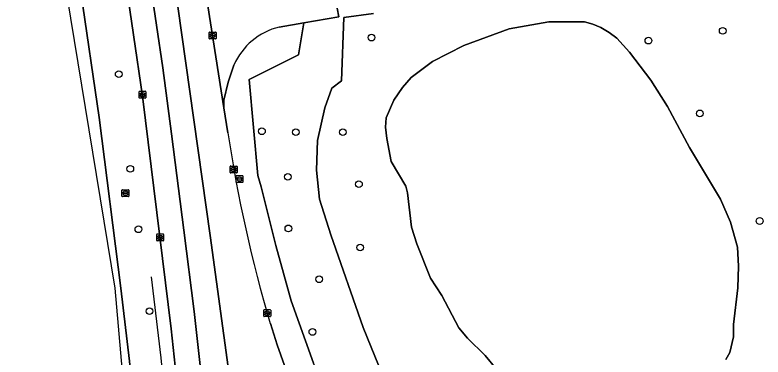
# Model space of a CAD drawing. Extents: x 162082 to 163401, y 388089 to 388636.
# Drawn here: x 162082.4 to 162191.6, y 388379.6 to 388429.5 of the extents above; entities that cross this region are included whole.
import ezdxf

# ---------------------------------------------------------------- set-up
doc = ezdxf.new("R2010")
doc.units = 0
for name, color, linetype in [('IMGEO_Berm_groen', 7, 'Continuous'), ('IMGEO_Boom', 7, 'Continuous'), ('IMGEO_Groenvoorziening', 7, 'Continuous'), ('IMGEO_Hek', 7, 'Continuous'), ('IMGEO_Kolk', 7, 'Continuous'), ('IMGEO_Loofbos', 7, 'Continuous'), ('IMGEO_Meer_plas_ven_vijver', 7, 'Continuous'), ('IMGEO_Rijbaan_lokaal_open', 7, 'Continuous'), ('IMGEO_Rijbaan_regionaal_gesloten', 7, 'Continuous'), ('IMGEO_Rioolput', 7, 'Continuous')]:
    doc.layers.add(name, color=color, linetype=linetype)

msp = doc.modelspace()

# ---------------------------------------------------------------- linework, layer by layer
at = {"layer": 'IMGEO_Berm_groen'}
for points in [[(162089.34, 388451.19), (162094.69, 388414.59), (162097.83, 388389.67), (162099.12, 388379.04), (162103.02, 388338.15), (162104.34, 388320.99), (162105.47, 388303.35)], [(162113, 388293.4), (162111.59, 388315.46), (162107.55, 388361.99), (162105.22, 388383.75), (162101.03, 388417.69), (162098.39, 388435.63)], [(162158.27, 388342.64), (162154.65, 388344.03), (162150.42, 388346.27), (162146.04, 388349.22), (162141.49, 388353.52), (162137.25, 388358.46), (162133.6, 388363.93), (162129.32, 388371.38), (162125.99, 388378.75), (162122.71, 388387.87), (162120.46, 388395.94), (162118.36, 388404.46), (162117.83, 388406.13), (162116.6, 388420.12), (162123.8, 388423.74), (162124.57, 388428.39), (162120.98, 388427.78)], [(162114.37, 388422.23), (162113.5, 388419.72), (162112.87, 388417.14), (162112.91, 388416), (162113.49, 388412.37)], [(162119.68, 388384.54), (162120.66, 388381.44), (162121.76, 388378.39)]]:
    msp.add_lwpolyline(points, dxfattribs=at)
for centre, radius, start, end in [((162123.25, 388418.35), 9.7, 103.5358, 156.3746), ((162308.58, 388441.14), 197.2, 188.3897, 196.6797)]:
    msp.add_arc(centre, radius, start, end, dxfattribs=at)
at = {"layer": 'IMGEO_Boom'}
for centre in [(162134.46, 388426.24), (162185.74, 388427.22), (162174.89, 388425.8), (162097.54, 388420.91), (162182.39, 388415.19), (162118.45, 388412.58), (162123.4, 388412.45), (162130.26, 388412.44), (162099.23, 388407.09), (162122.23, 388405.93), (162132.62, 388404.86), (162191.14, 388399.49), (162100.41, 388398.28), (162122.31, 388398.41), (162132.79, 388395.62), (162126.82, 388390.99), (162102.02, 388386.33), (162125.82, 388383.31)]:
    msp.add_circle(centre, 0.489, dxfattribs=at)
at = {"layer": 'IMGEO_Groenvoorziening'}
for points in [[(162134.76, 388429.77), (162130.4, 388429.18), (162130.06, 388419.92), (162128.66, 388418.85), (162127.64, 388415.99), (162126.55, 388411.22), (162126.42, 388406.89), (162126.86, 388402.68), (162128.49, 388397.46), (162133.23, 388383.94), (162136.09, 388376.92), (162138.57, 388371.83), (162142.64, 388366.77), (162147.42, 388362.09), (162156.98, 388353.85), (162161.57, 388350.1), (162158.27, 388342.64)], [(162152.65, 388377.94), (162151.05, 388379.85), (162148.47, 388382.4), (162147.23, 388383.92), (162144.71, 388388.64), (162143.05, 388391.17), (162141.05, 388396.14), (162140.29, 388398.6), (162139.73, 388403.62), (162139.46, 388404.56), (162137.32, 388408.19), (162136.67, 388411.51), (162136.51, 388413.18), (162136.6, 388414.54), (162137.71, 388417.1), (162138.98, 388418.97), (162140.25, 388420.44), (162143.35, 388422.76), (162147.92, 388425.1), (162154.56, 388427.51), (162160.33, 388428.53), (162165.55, 388428.54), (162166.78, 388428.22), (162167.95, 388427.73), (162169.16, 388427.01), (162170.26, 388426.14), (162172.13, 388424.12), (162175.25, 388420.05), (162177.67, 388416.2), (162180.88, 388410.23), (162185.41, 388402.69), (162186.86, 388399.32), (162187.89, 388395.65), (162188.03, 388392.89), (162187.96, 388389.74), (162187.31, 388384.4), (162187.3, 388382.59), (162186.77, 388380.3), (162186.21, 388379.29)]]:
    msp.add_lwpolyline(points, dxfattribs=at)
at = {"layer": 'IMGEO_Hek'}
msp.add_lwpolyline([(162102.26, 388391.36), (162103.69, 388379.54), (162107.6, 388338.54), (162108.93, 388321.31), (162110.06, 388303.63), (162111.79, 388270.81), (162112.47, 388250), (162113.3, 388223.4), (162112.36, 388168.71)], dxfattribs=at)
at = {"layer": 'IMGEO_Kolk'}
for p, q in [((162110.75, 388426.13), (162110.75, 388426.98)), ((162110.83, 388427.06), (162111.68, 388427.06)), ((162111.24, 388426.84), (162111.27, 388426.84)), ((162111.75, 388426.98), (162111.75, 388426.13)), ((162111.68, 388426.06), (162110.83, 388426.06)), ((162111.01, 388426.55), (162111.01, 388426.56)), ((162111.05, 388426.6), (162111.45, 388426.6)), ((162111.45, 388426.51), (162111.05, 388426.51)), ((162111.26, 388426.28), (162111.24, 388426.28)), ((162111.5, 388426.56), (162111.5, 388426.55)), ((162100.5, 388417.48), (162100.5, 388418.34)), ((162100.57, 388418.41), (162101.43, 388418.41)), ((162100.76, 388417.9), (162100.76, 388417.92)), ((162100.8, 388417.95), (162101.2, 388417.95)), ((162100.99, 388418.19), (162101.01, 388418.19)), ((162101.24, 388417.92), (162101.24, 388417.9)), ((162101.5, 388418.34), (162101.5, 388417.48)), ((162101.43, 388417.41), (162100.57, 388417.41)), ((162101.2, 388417.87), (162100.8, 388417.87)), ((162101.01, 388417.63), (162100.98, 388417.63)), ((162113.82, 388406.59), (162113.82, 388407.44)), ((162113.89, 388407.51), (162114.74, 388407.51)), ((162114.07, 388407.01), (162114.07, 388407.02)), ((162114.51, 388406.97), (162114.11, 388406.97)), ((162114.12, 388407.06), (162114.51, 388407.06)), ((162114.3, 388407.29), (162114.33, 388407.29)), ((162114.56, 388407.02), (162114.56, 388407.01)), ((162114.82, 388407.44), (162114.82, 388406.59)), ((162114.74, 388406.51), (162113.89, 388406.51)), ((162114.33, 388406.73), (162114.3, 388406.73)), ((162103.1, 388396.67), (162103.1, 388397.52)), ((162103.17, 388397.6), (162104.02, 388397.6)), ((162103.4, 388397.14), (162103.8, 388397.14)), ((162103.59, 388397.37), (162103.61, 388397.37)), ((162104.1, 388397.52), (162104.1, 388396.67)), ((162104.02, 388396.59), (162103.17, 388396.59)), ((162103.36, 388397.09), (162103.36, 388397.1)), ((162103.79, 388397.05), (162103.4, 388397.05)), ((162103.61, 388396.82), (162103.58, 388396.82)), ((162103.84, 388397.1), (162103.84, 388397.09)), ((162118.73, 388385.63), (162118.73, 388386.49)), ((162118.8, 388386.56), (162119.66, 388386.56)), ((162119.22, 388386.34), (162119.24, 388386.34)), ((162119.73, 388386.49), (162119.73, 388385.63)), ((162119.66, 388385.56), (162118.8, 388385.56)), ((162118.99, 388386.05), (162118.99, 388386.07)), ((162119.03, 388386.1), (162119.43, 388386.1)), ((162119.42, 388386.02), (162119.03, 388386.02)), ((162119.24, 388385.78), (162119.21, 388385.78)), ((162119.47, 388386.07), (162119.47, 388386.05))]:
    msp.add_line(p, q, dxfattribs=at)
for points in [[(162110.75, 388426.13), (162110.75, 388426.98)], [(162110.83, 388427.06), (162111.68, 388427.06)], [(162111.75, 388426.98), (162111.75, 388426.13)], [(162111.68, 388426.06), (162110.83, 388426.06)], [(162100.5, 388417.48), (162100.5, 388418.34)], [(162100.57, 388418.41), (162101.43, 388418.41)], [(162101.5, 388418.34), (162101.5, 388417.48)], [(162101.43, 388417.41), (162100.57, 388417.41)], [(162113.82, 388406.59), (162113.82, 388407.44)], [(162113.89, 388407.51), (162114.74, 388407.51)], [(162114.82, 388407.44), (162114.82, 388406.59)], [(162114.74, 388406.51), (162113.89, 388406.51)], [(162103.1, 388396.67), (162103.1, 388397.52)], [(162103.17, 388397.6), (162104.02, 388397.6)], [(162104.1, 388397.52), (162104.1, 388396.67)], [(162104.02, 388396.59), (162103.17, 388396.59)], [(162118.73, 388385.63), (162118.73, 388386.49)], [(162118.8, 388386.56), (162119.66, 388386.56)], [(162119.73, 388386.49), (162119.73, 388385.63)], [(162119.66, 388385.56), (162118.8, 388385.56)]]:
    msp.add_lwpolyline(points, dxfattribs=at)
for centre, radius, start, end in [((162110.83, 388426.98), 0.0765, 91.552, 178.448), ((162110.83, 388426.98), 0.0765, 91.552, 178.448), ((162111.68, 388426.98), 0.0765, 1.552, 88.448), ((162111.68, 388426.98), 0.0765, 1.552, 88.448), ((162110.83, 388426.13), 0.0765, 181.552, 268.448), ((162110.83, 388426.13), 0.0765, 181.552, 268.448), ((162111.05, 388426.56), 0.0403, 85.8775, 175.7526), ((162111.05, 388426.55), 0.0366, 178.938, 274.7102), ((162111.46, 388426.56), 0.0386, 1.7309, 96.639), ((162111.45, 388426.56), 0.043, 264.8664, 352.4533), ((162111.68, 388426.13), 0.0765, 271.552, 358.448), ((162111.68, 388426.13), 0.0765, 271.552, 358.448), ((162100.58, 388418.33), 0.0765, 91.552, 178.448), ((162100.58, 388418.33), 0.0765, 91.552, 178.448), ((162100.8, 388417.91), 0.0403, 85.8775, 175.7526), ((162100.79, 388417.9), 0.0366, 178.938, 274.7102), ((162101.2, 388417.91), 0.0386, 1.7309, 96.639), ((162101.2, 388417.91), 0.043, 264.8664, 352.4533), ((162101.42, 388418.33), 0.0765, 1.552, 88.448), ((162101.42, 388418.33), 0.0765, 1.552, 88.448), ((162100.58, 388417.49), 0.0765, 181.552, 268.448), ((162100.58, 388417.49), 0.0765, 181.552, 268.448), ((162101.42, 388417.49), 0.0765, 271.552, 358.448), ((162101.42, 388417.49), 0.0765, 271.552, 358.448), ((162113.89, 388407.44), 0.0765, 91.552, 178.448), ((162113.89, 388407.44), 0.0765, 91.552, 178.448), ((162114.11, 388407.02), 0.0403, 85.8775, 175.7526), ((162114.11, 388407.01), 0.0366, 178.938, 274.7102), ((162114.52, 388407.02), 0.0386, 1.7309, 96.639), ((162114.52, 388407.01), 0.043, 264.8664, 352.4533), ((162114.74, 388407.44), 0.0765, 1.552, 88.448), ((162114.74, 388407.44), 0.0765, 1.552, 88.448), ((162113.89, 388406.59), 0.0765, 181.552, 268.448), ((162113.89, 388406.59), 0.0765, 181.552, 268.448), ((162114.74, 388406.59), 0.0765, 271.552, 358.448), ((162114.74, 388406.59), 0.0765, 271.552, 358.448), ((162103.17, 388397.52), 0.0765, 91.552, 178.448), ((162103.17, 388397.52), 0.0765, 91.552, 178.448), ((162103.4, 388397.1), 0.0403, 85.8775, 175.7526), ((162103.8, 388397.1), 0.0386, 1.7309, 96.639), ((162104.02, 388397.52), 0.0765, 1.552, 88.448), ((162104.02, 388397.52), 0.0765, 1.552, 88.448), ((162103.17, 388396.67), 0.0765, 181.552, 268.448), ((162103.17, 388396.67), 0.0765, 181.552, 268.448), ((162103.39, 388397.09), 0.0366, 178.938, 274.7102), ((162103.8, 388397.09), 0.043, 264.8664, 352.4533), ((162104.02, 388396.67), 0.0765, 271.552, 358.448), ((162104.02, 388396.67), 0.0765, 271.552, 358.448), ((162118.8, 388386.48), 0.0765, 91.552, 178.448), ((162118.8, 388386.48), 0.0765, 91.552, 178.448), ((162119.65, 388386.48), 0.0765, 1.552, 88.448), ((162119.65, 388386.48), 0.0765, 1.552, 88.448), ((162118.8, 388385.63), 0.0765, 181.552, 268.448), ((162118.8, 388385.63), 0.0765, 181.552, 268.448), ((162119.03, 388386.06), 0.0403, 85.8775, 175.7526), ((162119.02, 388386.05), 0.0366, 178.938, 274.7102), ((162119.43, 388386.06), 0.043, 264.8664, 352.4533), ((162119.43, 388386.06), 0.0386, 1.7309, 96.639), ((162119.65, 388385.63), 0.0765, 271.552, 358.448), ((162119.65, 388385.63), 0.0765, 271.552, 358.448)]:
    msp.add_arc(centre, radius, start, end, dxfattribs=at)
for centre, major_axis, ratio, start_param, end_param in [((162111.24, 388426.56), (-0.387, 0.002), 0.722429, 4.712389, 7.853982), ((162111.26, 388426.56), (-0.39, 0.002), 0.717154, 1.570796, 4.712389), ((162100.99, 388417.91), (-0.387, 0.002), 0.722429, 4.712389, 7.853982), ((162101.01, 388417.91), (-0.39, 0.002), 0.717154, 1.570796, 4.712389), ((162114.3, 388407.01), (-0.387, 0.002), 0.722429, 4.712389, 7.853982), ((162114.33, 388407.01), (-0.39, 0.002), 0.717154, 1.570796, 4.712389), ((162103.58, 388397.09), (-0.387, 0.002), 0.722429, 4.712389, 7.853982), ((162103.61, 388397.09), (-0.39, 0.002), 0.717154, 1.570796, 4.712389), ((162119.22, 388386.06), (-0.387, 0.002), 0.722429, 4.712389, 7.853982), ((162119.24, 388386.06), (-0.39, 0.002), 0.717154, 1.570796, 4.712389)]:
    msp.add_ellipse(centre, major_axis=major_axis, ratio=ratio, start_param=start_param, end_param=end_param, dxfattribs=at)
at = {"layer": 'IMGEO_Loofbos'}
for points in [[(162129.46, 388430.55), (162129.68, 388429.27), (162124.57, 388428.39), (162123.8, 388423.74), (162116.6, 388420.12), (162117.83, 388406.13), (162118.36, 388404.46), (162120.46, 388395.94), (162122.71, 388387.87), (162125.99, 388378.75)], [(162136.09, 388376.92), (162133.23, 388383.94), (162128.49, 388397.46), (162126.86, 388402.68), (162126.42, 388406.89), (162126.55, 388411.22), (162127.64, 388415.99), (162128.66, 388418.85), (162130.06, 388419.92), (162130.4, 388429.18), (162134.76, 388429.77)]]:
    msp.add_lwpolyline(points, dxfattribs=at)
at = {"layer": 'IMGEO_Meer_plas_ven_vijver'}
msp.add_lwpolyline([(162186.21, 388379.29), (162186.77, 388380.3), (162187.3, 388382.59), (162187.31, 388384.4), (162187.96, 388389.74), (162188.03, 388392.89), (162187.89, 388395.65), (162186.86, 388399.32), (162185.41, 388402.69), (162180.88, 388410.23), (162177.67, 388416.2), (162175.25, 388420.05), (162172.13, 388424.12), (162170.26, 388426.14), (162169.16, 388427.01), (162167.95, 388427.73), (162166.78, 388428.22), (162165.55, 388428.54), (162160.33, 388428.53), (162154.56, 388427.51), (162147.92, 388425.1), (162143.35, 388422.76), (162140.25, 388420.44), (162138.98, 388418.97), (162137.71, 388417.1), (162136.6, 388414.54), (162136.51, 388413.18), (162136.67, 388411.51), (162137.32, 388408.19), (162139.46, 388404.56), (162139.73, 388403.62), (162140.29, 388398.6), (162141.05, 388396.14), (162143.05, 388391.17), (162144.71, 388388.64), (162147.23, 388383.92), (162148.47, 388382.4), (162151.05, 388379.85), (162152.65, 388377.94)], dxfattribs=at)
at = {"layer": 'IMGEO_Rijbaan_lokaal_open'}
for points in [[(162118.41, 388433.41), (162116.26, 388434.04), (162113.52, 388440.16), (162110.36, 388448.35), (162108.9, 388453), (162108.17, 388452.71), (162107.21, 388452.32), (162112.91, 388416), (162112.87, 388417.14), (162113.5, 388419.72), (162114.37, 388422.23)], [(162120.98, 388427.78), (162124.57, 388428.39), (162129.68, 388429.27), (162129.46, 388430.55)]]:
    msp.add_lwpolyline(points, dxfattribs=at)
msp.add_arc((162123.25, 388418.35), 9.7, 103.5358, 156.3746, dxfattribs=at)
at = {"layer": 'IMGEO_Rijbaan_regionaal_gesloten'}
for points in [[(162113.49, 388412.37), (162112.91, 388416), (162107.21, 388452.32), (162106.51, 388456.89), (162106.45, 388457.2), (162106.44, 388457.25), (162105.89, 388460.3), (162105.88, 388460.38), (162105.2, 388464.12), (162104.61, 388467.38), (162104.48, 388468.14), (162103.94, 388471.11), (162103.79, 388471.94), (162103.72, 388472.33), (162101.94, 388482.15), (162101.76, 388483.12), (162101.43, 388484.91), (162097.34, 388483.55)], [(162097.34, 388483.55), (162097.94, 388480.82), (162099.91, 388470.65), (162101.92, 388458.98), (162102.51, 388455.57), (162104.38, 388443.58), (162110.89, 388397.38), (162113.81, 388376.05), (162115.03, 388376.17), (162116.32, 388376.3), (162121.76, 388378.39), (162120.66, 388381.44), (162119.68, 388384.54)], [(162082.38, 388478.59), (162096.95, 388389.67), (162104.06, 388308.68), (162106.93, 388235.55)], [(162105.47, 388303.35), (162104.34, 388320.99), (162103.02, 388338.15), (162099.12, 388379.04), (162097.83, 388389.67), (162094.69, 388414.59), (162089.34, 388451.19)], [(162120.76, 388288.38), (162118.96, 388316.78), (162116.7, 388345.15), (162115.51, 388357.82), (162113.81, 388376.05), (162110.89, 388397.38), (162104.38, 388443.58)], [(162098.39, 388435.63), (162101.03, 388417.69), (162105.22, 388383.75), (162107.55, 388361.99), (162111.59, 388315.46), (162113, 388293.4)], [(162102.15, 388434.35), (162103.96, 388421.83), (162105.23, 388412.2), (162107.04, 388398.17), (162108.54, 388386.29), (162109.59, 388377.1), (162110.87, 388365.07), (162112, 388352.89), (162113.12, 388340.45), (162113.95, 388329.77), (162114.93, 388316.87), (162115.91, 388303.76), (162117.18, 388280.07)], [(162117.18, 388280.07), (162115.91, 388303.76), (162114.93, 388316.87), (162113.95, 388329.77), (162113.12, 388340.45), (162112, 388352.89), (162110.87, 388365.07), (162109.59, 388377.1), (162108.54, 388386.29), (162107.04, 388398.17), (162105.23, 388412.2), (162103.96, 388421.83), (162102.15, 388434.35)]]:
    msp.add_lwpolyline(points, dxfattribs=at)
msp.add_arc((162308.58, 388441.14), 197.2, 188.3897, 196.6797, dxfattribs=at)
at = {"layer": 'IMGEO_Rioolput'}
for p, q in [((162114.68, 388405.18), (162114.68, 388406.04)), ((162114.75, 388406.11), (162115.6, 388406.11)), ((162115.16, 388405.89), (162115.19, 388405.89)), ((162115.68, 388406.04), (162115.68, 388405.18)), ((162115.6, 388405.11), (162114.75, 388405.11)), ((162114.93, 388405.6), (162114.93, 388405.62)), ((162115.37, 388405.57), (162114.97, 388405.57)), ((162114.98, 388405.65), (162115.37, 388405.65)), ((162115.19, 388405.33), (162115.16, 388405.33)), ((162115.42, 388405.62), (162115.42, 388405.6)), ((162098.01, 388403.13), (162098.01, 388403.98)), ((162098.09, 388404.06), (162098.94, 388404.06)), ((162098.5, 388403.83), (162098.53, 388403.83)), ((162099.01, 388403.98), (162099.01, 388403.13)), ((162098.94, 388403.05), (162098.09, 388403.05)), ((162098.27, 388403.55), (162098.27, 388403.56)), ((162098.71, 388403.51), (162098.31, 388403.51)), ((162098.32, 388403.6), (162098.71, 388403.6)), ((162098.52, 388403.28), (162098.5, 388403.28)), ((162098.76, 388403.56), (162098.76, 388403.55))]:
    msp.add_line(p, q, dxfattribs=at)
for points in [[(162114.68, 388405.18), (162114.68, 388406.04)], [(162114.75, 388406.11), (162115.6, 388406.11)], [(162115.68, 388406.04), (162115.68, 388405.18)], [(162115.6, 388405.11), (162114.75, 388405.11)], [(162098.01, 388403.13), (162098.01, 388403.98)], [(162098.09, 388404.06), (162098.94, 388404.06)], [(162099.01, 388403.98), (162099.01, 388403.13)], [(162098.94, 388403.05), (162098.09, 388403.05)]]:
    msp.add_lwpolyline(points, dxfattribs=at)
for centre, radius, start, end in [((162114.75, 388406.03), 0.0765, 91.552, 178.448), ((162114.75, 388406.03), 0.0765, 91.552, 178.448), ((162115.6, 388406.03), 0.0765, 1.552, 88.448), ((162115.6, 388406.03), 0.0765, 1.552, 88.448), ((162114.75, 388405.19), 0.0765, 181.552, 268.448), ((162114.75, 388405.19), 0.0765, 181.552, 268.448), ((162114.97, 388405.61), 0.0403, 85.8775, 175.7526), ((162114.97, 388405.6), 0.0366, 178.938, 274.7102), ((162115.38, 388405.61), 0.0386, 1.7309, 96.639), ((162115.38, 388405.61), 0.043, 264.8664, 352.4533), ((162115.6, 388405.19), 0.0765, 271.552, 358.448), ((162115.6, 388405.19), 0.0765, 271.552, 358.448), ((162098.09, 388403.98), 0.0765, 91.552, 178.448), ((162098.09, 388403.98), 0.0765, 91.552, 178.448), ((162098.94, 388403.98), 0.0765, 1.552, 88.448), ((162098.94, 388403.98), 0.0765, 1.552, 88.448), ((162098.09, 388403.13), 0.0765, 181.552, 268.448), ((162098.09, 388403.13), 0.0765, 181.552, 268.448), ((162098.31, 388403.56), 0.0403, 85.8775, 175.7526), ((162098.31, 388403.55), 0.0366, 178.938, 274.7102), ((162098.72, 388403.56), 0.0386, 1.7309, 96.639), ((162098.71, 388403.55), 0.043, 264.8664, 352.4533), ((162098.94, 388403.13), 0.0765, 271.552, 358.448), ((162098.94, 388403.13), 0.0765, 271.552, 358.448)]:
    msp.add_arc(centre, radius, start, end, dxfattribs=at)
for centre, major_axis, ratio, start_param, end_param in [((162115.16, 388405.61), (-0.387, 0.002), 0.722429, 4.712389, 7.853982), ((162115.19, 388405.61), (-0.39, 0.002), 0.717154, 1.570796, 4.712389), ((162098.5, 388403.55), (-0.387, 0.002), 0.722429, 4.712389, 7.853982), ((162098.52, 388403.55), (-0.39, 0.002), 0.717154, 1.570796, 4.712389)]:
    msp.add_ellipse(centre, major_axis=major_axis, ratio=ratio, start_param=start_param, end_param=end_param, dxfattribs=at)

doc.saveas('drawing.dxf')
